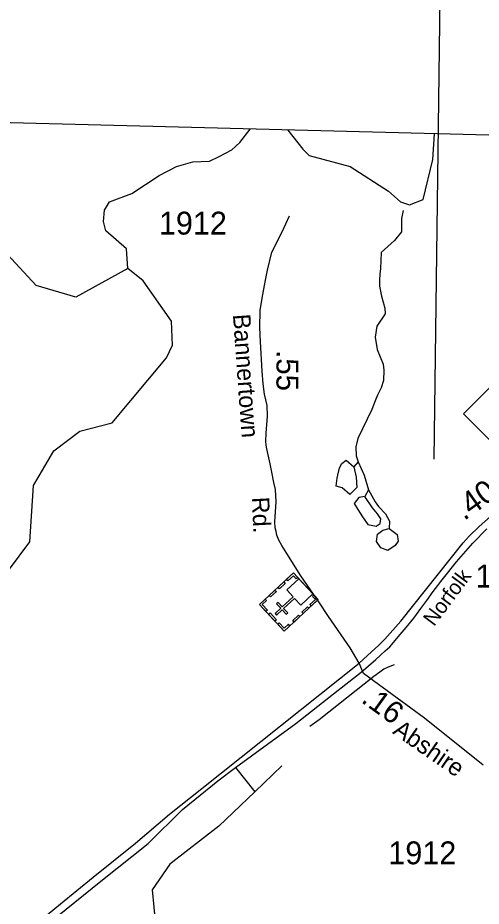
# Model space of a CAD drawing. Extents: x 1547597 to 1699558, y 810033 to 920809.
# Drawn here: x 1629159 to 1631694, y 911547 to 916402 of the extents above; entities that cross this region are included whole.
import ezdxf

# ---------------------------------------------------------------- set-up
doc = ezdxf.new("R2010")
doc.units = 0
for name, color, linetype in [('Exist Boundary Political CountyLine', 7, 'Continuous'), ('Exist Cultural Church with Cemetery CELL', 7, 'Continuous'), ('Exist Hydrographic Creek Single Shore', 7, 'Continuous'), ('Exist Hydrographic Misc Water Feature', 7, 'Continuous'), ('Exist Railroad Abandon ROW Retained', 7, 'Continuous'), ('Exist Railroad Mainline Label', 7, 'Continuous'), ('Exist Railroad Siding', 7, 'Continuous'), ('Exist Road Non-System Type 51', 7, 'Continuous'), ('Exist Road Primary NC Attributed', 7, 'Continuous'), ('Exist Road Primary NC Service Mileage Hundredths English Label', 7, 'Continuous'), ('Exist Road Primary NC Shield CELL', 7, 'Continuous'), ('Exist Road Secondary Mileage Hundredths English Label', 7, 'Continuous'), ('Exist Road Secondary Type 41 Attributed', 7, 'Continuous'), ('Exist Road Secondary Type 51 Attributed', 7, 'Continuous'), ('Exist Road Secondary Type 51 Label', 7, 'Continuous'), ('Exist Road Secondary Type 51 Number Label', 7, 'Continuous'), ('Map Preparation Longitude Latitude Lines', 7, 'Continuous')]:
    doc.layers.add(name, color=color, linetype=linetype)

msp = doc.modelspace()

# ---------------------------------------------------------------- linework, layer by layer
at = {"layer": 'Exist Boundary Political CountyLine'}
msp.add_lwpolyline([(1645451.8, 915408.7), (1613629.3, 916223.7), (1612893.9, 916242.5), (1609407.8, 916316.7), (1604567.3, 916436.1), (1604121.2, 916447.1), (1597983.7, 916598.5), (1592972, 916723.1), (1585567, 916909.9), (1571995.5, 917226.8)], dxfattribs=at)
at = {"layer": 'Exist Cultural Church with Cemetery CELL'}
for points in [[(1630615.8, 913049.3), (1630480.3, 913195.2), (1630666.9, 913368.5), (1630802.3, 913222.6)], [(1630689.4, 913344.2), (1630681, 913336.4), (1630666, 913352.5), (1630636.4, 913325), (1630628.9, 913333.1), (1630666.9, 913368.5)], [(1630773, 913254.1), (1630696.7, 913336.3), (1630630.3, 913274.7), (1630664.8, 913237.5), (1630605.1, 913182), (1630582.7, 913206.2), (1630574.6, 913198.7), (1630597.1, 913174.5), (1630566.1, 913145.8), (1630574, 913137.3), (1630605, 913166), (1630627.5, 913141.8), (1630635.6, 913149.3), (1630613, 913173.5), (1630672.7, 913229), (1630706.6, 913192.5)], [(1630621.7, 913311), (1630589.9, 913281.5), (1630582.2, 913289.8), (1630613.9, 913319.3)], [(1630573.3, 913266.1), (1630541.6, 913236.6), (1630533.8, 913245), (1630565.6, 913274.5)], [(1630512, 913224.8), (1630519.7, 913216.4), (1630496.2, 913194.5), (1630523.8, 913164.8), (1630515.6, 913157.2), (1630480.3, 913195.3)], [(1630779.8, 913246.8), (1630771.4, 913239), (1630786.4, 913222.8), (1630756.7, 913195.3), (1630764.3, 913187.2), (1630802.4, 913222.5)], [(1630751.1, 913174.9), (1630719.4, 913145.5), (1630711.6, 913153.8), (1630743.4, 913183.3)], [(1630565.4, 913103.6), (1630530.1, 913141.6), (1630538.5, 913149.3), (1630573.7, 913111.3)], [(1630701.9, 913129.2), (1630670.1, 913099.7), (1630662.4, 913108.1), (1630694.1, 913137.6)], [(1630647.5, 913078.8), (1630639.8, 913087.1), (1630616.2, 913065.2), (1630588.6, 913094.9), (1630580.4, 913087.3), (1630615.8, 913049.3)]]:
    msp.add_lwpolyline(points, close=True, dxfattribs=at)
at = {"layer": 'Exist Hydrographic Creek Single Shore'}
for points in [[(1629760.8, 915030.8), (1629475.8, 914875.7), (1629259.9, 914939.2), (1629078.8, 915133.3), (1629060.4, 915178.1), (1629056.3, 915237.7), (1629048.1, 915291.1), (1628993.6, 915348.7), (1628857.9, 915443.3), (1628693.1, 915532.2), (1628451.9, 915641.7), (1628340.9, 915755.7), (1628275.2, 915796.8), (1628197.1, 915819.4), (1628015.4, 915855.3)], [(1629760.8, 915030.8), (1629753.9, 915139.2), (1629640.1, 915237.7), (1629627.8, 915289.1), (1629633.9, 915350.8), (1629660.7, 915396), (1629782.9, 915440.7), (1629932, 915539.9), (1630026.6, 915589.2), (1630117, 915613.9), (1630207.5, 915618), (1630260.9, 915642.7), (1630328.8, 915679.7), (1630374, 915720.8), (1630429, 915793.4)], [(1630635.5, 915788.2), (1630718.3, 915683.8), (1630752.2, 915648.8), (1630977.3, 915589.2), (1631187, 915453.5), (1631252.8, 915396), (1631302.1, 915379.5), (1631375.1, 915409), (1631429, 915627.6), (1631438.6, 915767.6)]]:
    msp.add_lwpolyline(points, dxfattribs=at)
at = {"layer": 'Exist Hydrographic Misc Water Feature'}
for p, q in [((1631019.9, 913974.7), (1630997.2, 913947.3)), ((1631076.7, 913821.7), (1631056.6, 913786.2))]:
    msp.add_line(p, q, dxfattribs=at)
for points in [[(1631265.9, 915347.9), (1631258.4, 915304.7), (1631256.6, 915232.7), (1631219.3, 915183.7), (1631145.6, 915119.7), (1631143.4, 915031.7), (1631138.5, 914999.8), (1631137.6, 914967.8), (1631136.8, 914935.8), (1631147.4, 914879.5), (1631165.7, 914815.1), (1631168.9, 914783), (1631123.2, 914716.1), (1631113.7, 914656.3), (1631123.8, 914588.1), (1631140.7, 914548.5), (1631156.7, 914507.9), (1631160.9, 914475.1), (1631159.5, 914419.1), (1631146.5, 914379.4), (1631125.4, 914340), (1631112.6, 914308.3), (1631095.3, 914260.7), (1631019.2, 914102.7), (1631007.3, 914057.2), (1631008.8, 914006.9), (1631019.9, 913974.7)], [(1628077.5, 912323.7), (1628218.8, 912491.7), (1628286.9, 912624.9), (1628305.9, 912759.1), (1628464.9, 912864.2), (1628706.9, 912869.1), (1628799.9, 912969), (1628936.8, 913258.3), (1629013.8, 913338.9), (1629113.9, 913389.3), (1629224.8, 913538.1), (1629244.9, 913846.3), (1629355.8, 914034.4), (1629498.9, 914143.1), (1629674.9, 914188.8), (1629971.8, 914543.9), (1630005.9, 914612.2), (1629998.9, 914743.6), (1629843.9, 914963.4), (1629760.8, 915030.8)], [(1630997.2, 913947.3), (1631009.8, 913890.9), (1631012.3, 913834.8), (1630974.8, 913795.8), (1630932.3, 913833), (1630900.5, 913841.8), (1630905.6, 913885.7), (1630919.1, 913941.3), (1630931.7, 913965), (1630954.1, 913984.4), (1630997.2, 913947.3)], [(1631019.9, 913974.7), (1631054.1, 913901.8), (1631076.7, 913821.7)], [(1631076.7, 913821.7), (1631114.3, 913756.1), (1631131.6, 913731.6), (1631170.6, 913690.6), (1631191.6, 913650), (1631190, 913610.2)], [(1631056.6, 913786.2), (1631024.9, 913780.5), (1630998, 913747.1), (1631019.2, 913714.5), (1631044.1, 913673.9), (1631073.1, 913633.1), (1631118.9, 913623.9), (1631141.2, 913637.3), (1631143.9, 913663.3), (1631126.6, 913691.7), (1631099.4, 913724.5), (1631056.6, 913786.2)], [(1631190, 913610.2), (1631233.7, 913578.8), (1631238.7, 913540.7), (1631222.1, 913517.1), (1631183.4, 913490.1), (1631143.8, 913505.2), (1631120.6, 913539.8), (1631125.8, 913579.7), (1631156.3, 913600.8), (1631190, 913610.2)]]:
    msp.add_lwpolyline(points, dxfattribs=at)
at = {"layer": 'Exist Railroad Abandon ROW Retained'}
for points in [[(1631455.5, 913299), (1631472.9, 913321.4), (1631486.6, 913338.4), (1631557.7, 913427.8), (1631648.3, 913530.5), (1631723.8, 913609.1)], [(1631037.2, 912825), (1631117.4, 912895.2), (1631167.5, 912943.1), (1631193.1, 912964.3), (1631250.5, 913030.9), (1631283.1, 913070.5), (1631324.7, 913119.9), (1631362.6, 913173.2), (1631395.3, 913216.7), (1631431.2, 913265.6), (1631455.5, 913299)], [(1629281.7, 911415.3), (1629613.8, 911682.9), (1629871.7, 911889.3), (1630059.8, 912076.1), (1630253.4, 912231.8), (1630349.1, 912304.6), (1630679.1, 912545.5), (1630885.7, 912708.1), (1631037.2, 912825)]]:
    msp.add_lwpolyline(points, dxfattribs=at)
at = {"layer": 'Exist Railroad Siding'}
msp.add_lwpolyline([(1631217.9, 912866.5), (1631183.8, 912853.2), (1631160.6, 912842.6), (1631139.2, 912825.7), (1631106.9, 912802.1), (1630807.3, 912564.8), (1630756.3, 912527.9)], dxfattribs=at)
at = {"layer": 'Exist Road Non-System Type 51'}
for points in [[(1630349.1, 912304.6), (1630454.8, 912171.6)], [(1630454.8, 912171.6), (1630602.8, 912313.6)], [(1630454.8, 912171.6), (1630258.5, 911984.2), (1629989.7, 911775.6), (1629893, 911636.6), (1629911.2, 911446.2)]]:
    msp.add_lwpolyline(points, dxfattribs=at)
at = {"layer": 'Exist Road Primary NC Attributed'}
for points in [[(1631025.1, 912875.1), (1631071.9, 912917), (1631134, 912972.6), (1631167, 913006.5), (1631253.3, 913104), (1631595, 913532.8), (1631628.5, 913568.3), (1631681.7, 913621.5), (1631743.7, 913676.3), (1631821.9, 913731.9), (1631875.1, 913767.4), (1632054.9, 913852), (1632287, 913952.7), (1632464.3, 914031.7), (1632659.4, 914116.4)], [(1626203.8, 909866.1), (1626283.6, 909881.5), (1626391.6, 909908.1), (1626466.2, 909926.6), (1626574.2, 909968.5), (1626917.2, 910121.7), (1627392.3, 910344.9), (1627617.6, 910449.7), (1627775.6, 910522.3), (1627953.3, 910602.9), (1628067.8, 910656.1), (1628232.2, 910735.9), (1628447.8, 910853.5), (1628565.5, 910927.7), (1628650.2, 910982.5), (1628893.6, 911162.2), (1629226.1, 911423.4), (1629392.1, 911560.4), (1629570.2, 911705.2), (1629801.9, 911892), (1629988.6, 912049.8), (1630165.7, 912190.2), (1631025.1, 912875.1)]]:
    msp.add_lwpolyline(points, dxfattribs=at)
at = {"layer": 'Exist Road Primary NC Shield CELL'}
msp.add_lwpolyline([(1631596.5, 914237.5), (1631929.5, 914570.5), (1632262.5, 914237.5), (1631929.5, 913904.5)], close=True, dxfattribs=at)
at = {"layer": 'Exist Road Secondary Type 41 Attributed'}
msp.add_lwpolyline([(1630707.2, 913352.2), (1630631, 913474), (1630602.8, 913518.3), (1630587.5, 913546.5), (1630576.2, 913573.9), (1630572.5, 913594.8), (1630566.7, 913614.9), (1630564.9, 913646.5), (1630572.6, 913756.9), (1630568.5, 913823), (1630559.7, 913862.5), (1630548.4, 913918.1), (1630539.1, 913964), (1630527.8, 914012.4), (1630521.4, 914045.4), (1630516.5, 914066.4), (1630514.9, 914088.2), (1630516.5, 914132.5), (1630525, 914224.4), (1630522.6, 914282.4), (1630508.6, 914344.5)], dxfattribs=at)
at = {"layer": 'Exist Road Secondary Type 51 Attributed'}
for points in [[(1630508.6, 914344.5), (1630500.8, 914401.7), (1630496, 914471), (1630485.9, 914630.6), (1630481.9, 914708.8), (1630484.3, 914802.3), (1630497.2, 914879.7), (1630514.9, 914976.4), (1630523.8, 915023.2), (1630549.2, 915119.9), (1630604, 915231.1), (1630644.3, 915319)], [(1631025.1, 912875.1), (1630977, 912958.7), (1630859.1, 913130.6), (1630805.9, 913209.6), (1630760.4, 913275.7), (1630707.2, 913352.2)], [(1631705, 912317.3), (1631383, 912574.4), (1631234.7, 912684), (1631050.1, 912817.8), (1631025.1, 912875.1)]]:
    msp.add_lwpolyline(points, dxfattribs=at)
at = {"layer": 'Map Preparation Longitude Latitude Lines'}
msp.add_line((1631436.5, 913988.9), (1631503.3, 919287.4), dxfattribs=at)

# ---------------------------------------------------------------- texts
at = {"layer": 'Exist Railroad Mainline Label'}
msp.add_text('Norfolk', height=82.02, rotation=53.2962, dxfattribs=at).set_placement((1631435.4, 913071.7))
at = {"layer": 'Exist Road Primary NC Service Mileage Hundredths English Label'}
msp.add_text('.40', height=125, rotation=35.4258, dxfattribs=at).set_placement((1631599.9, 913650.7))
at = {"layer": 'Exist Road Secondary Mileage Hundredths English Label'}
for s, rotation, p in [('.55', 269.8403, (1630573.9, 914585.4)), ('.16', 324.2874, (1631031.6, 912664.8))]:
    msp.add_text(s, height=120, rotation=rotation, dxfattribs=at).set_placement(p)
at = {"layer": 'Exist Road Secondary Type 51 Label'}
for s, rotation, p in [('Bannertown', 274.0974, (1630335.3, 914779.8)), ('Rd.', 272.8959, (1630438.4, 913781)), ('Abshire', 325.326, (1631204.1, 912493.4))]:
    msp.add_text(s, height=95, rotation=rotation, dxfattribs=at).set_placement(p)
at = {"layer": 'Exist Road Secondary Type 51 Number Label'}
for s, p in [('1912', (1629930.6, 915216.8)), ('1913', (1631662.3, 913288.3)), ('1912', (1631185.4, 911775.8))]:
    msp.add_text(s, height=125, dxfattribs=at).set_placement(p)

doc.saveas('drawing.dxf')
